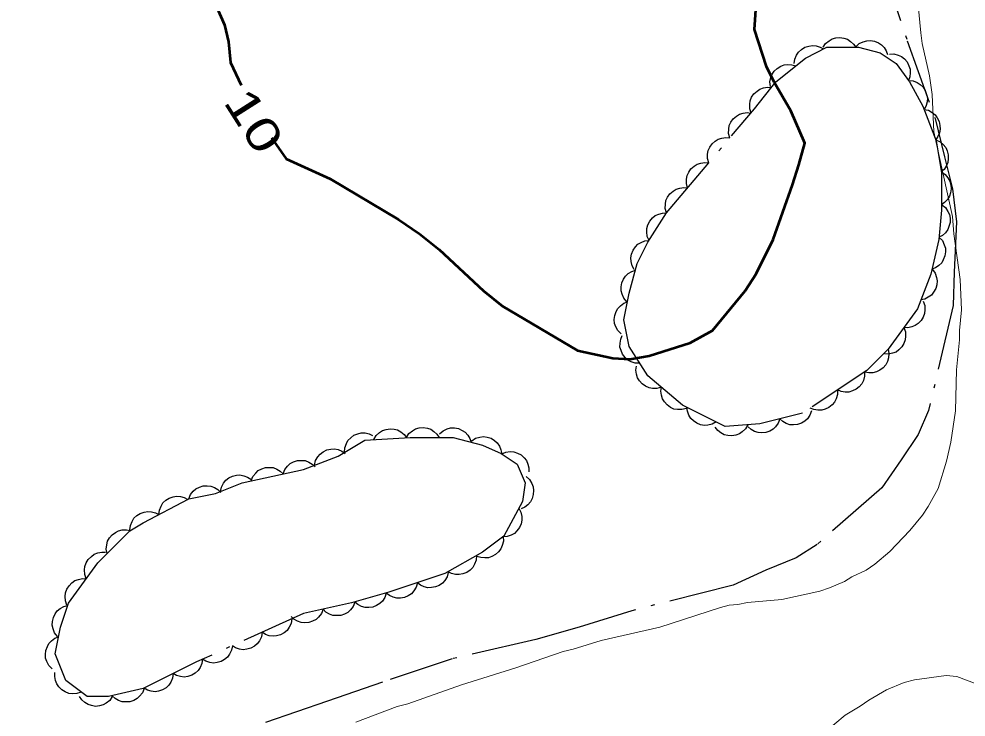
# Model space of a CAD drawing. Extents: x 386081 to 389416, y 5130568 to 5134082.
# Drawn here: x 387637.5 to 387724.4, y 5133212.2 to 5133276.2 of the extents above; entities that cross this region are included whole.
import ezdxf
from ezdxf.enums import TextEntityAlignment as Align

# ---------------------------------------------------------------- set-up
doc = ezdxf.new("R2010")
doc.units = 0
doc.header["$LTSCALE"] = 1.2
doc.linetypes.add('DOT_DASHED', pattern=[7.7, 5, -1.2, 0.3, -1.2])
for name, color, linetype, lineweight in [('1', 7, 'Continuous', 53), ('2', 7, 'Continuous', 13), ('41', 7, 'DOT_DASHED', 25), ('44', 7, 'Continuous', 25)]:
    doc.layers.add(name, color=color, linetype=linetype, lineweight=lineweight)

msp = doc.modelspace()

# ---------------------------------------------------------------- linework, layer by layer
at = {"layer": '1'}
for points in [[(387655.67, 5133277.22), (387656.34, 5133275.7), (387656.7, 5133274.12), (387656.89, 5133272.24), (387657.87, 5133270.17)], [(387660.64, 5133265.34), (387661.99, 5133263.4), (387666.03, 5133261.55), (387672.31, 5133257.83), (387674.24, 5133256.51), (387676.05, 5133255.07), (387680.1, 5133251.27), (387681.86, 5133249.89), (387688.74, 5133245.81), (387691.99, 5133245.11), (387693.55, 5133245.01), (387695.3, 5133245.33), (387699.08, 5133246.51), (387701.12, 5133247.63), (387704.11, 5133251.3), (387705.13, 5133252.83), (387706.68, 5133256.01), (387708.46, 5133261.01), (387709.06, 5133262.84), (387709.59, 5133264.85), (387708.31, 5133267.81), (387706.8, 5133270.42), (387706.07, 5133271.87), (387704.97, 5133275.26), (387705.14, 5133277.51)]]:
    msp.add_lwpolyline(points, dxfattribs=at)
at = {"layer": '2'}
for points in [[(387720, 5133277.51), (387720.25, 5133274.96), (387720.38, 5133273.98), (387721.05, 5133271.01), (387721.3, 5133269.3), (387721.44, 5133265.89), (387723.16, 5133258.12), (387723.29, 5133256.53), (387723.85, 5133252.34), (387723.98, 5133249.54), (387723.81, 5133247.65), (387723.81, 5133246.8), (387723.52, 5133244.05), (387723.42, 5133240.28), (387723.01, 5133237.41), (387722.6, 5133235.64), (387721.83, 5133233.14), (387720.93, 5133231.49), (387720.39, 5133230.69), (387719.25, 5133229.28), (387717.4, 5133227.37), (387716.02, 5133226.2), (387715.24, 5133225.65), (387713.91, 5133225.03), (387713.25, 5133224.6), (387711.87, 5133224.03), (387710.97, 5133223.72), (387707.48, 5133222.96), (387704.34, 5133222.69), (387703.44, 5133222.49), (387702.66, 5133222.43), (387701.87, 5133222.24), (387696.28, 5133220.42), (387690.92, 5133219.21), (387688.33, 5133218.4), (387687.43, 5133218.2), (387683.09, 5133216.7), (387678.09, 5133215.13), (387673.15, 5133213.38), (387672.19, 5133213.13), (387668.4, 5133211.69)], [(387727.83, 5133214.27), (387723.54, 5133215.88), (387722.57, 5133215.99), (387719.68, 5133215.6), (387718.72, 5133215.34), (387717.09, 5133214.66), (387715.46, 5133213.73), (387714.68, 5133213.17), (387713.3, 5133212.36), (387710.47, 5133209.96), (387707.29, 5133206.69), (387705.66, 5133205.88), (387703.19, 5133205.43), (387700.66, 5133204.56), (387699.69, 5133204.3), (387697.94, 5133203.98), (387696.01, 5133203.47), (387695.05, 5133203.34), (387690.28, 5133203.24), (387689.13, 5133203.29), (387685.63, 5133203.13), (387684.72, 5133202.94), (387683.88, 5133202.93), (387679.41, 5133202.28)]]:
    msp.add_lwpolyline(points, dxfattribs=at)
at = {"layer": '41'}
for points in [[(387693.87, 5133350.08), (387699.88, 5133337.98), (387702.31, 5133333.14), (387704.37, 5133328.66), (387706.19, 5133324.42), (387710.75, 5133314.6), (387711.97, 5133309.99), (387712.96, 5133305.38), (387713.46, 5133301.01), (387714.08, 5133295.78), (387714.71, 5133290.32), (387716.49, 5133281.79), (387719, 5133274.24), (387721.56, 5133267.09), (387722.42, 5133263.57), (387723.15, 5133260.65)], [(387723.15, 5133260.65), (387723.53, 5133257.61), (387723.31, 5133252.99), (387723.2, 5133249.95), (387720.96, 5133240.31), (387720, 5133238.11), (387718.45, 5133235.79), (387716.66, 5133233.22), (387710.72, 5133228), (387708.8, 5133226.77), (387706.03, 5133225.65), (387703.03, 5133224.28), (387693.71, 5133221.93), (387688.89, 5133220.42), (387684.92, 5133219.29), (387677.22, 5133217.51), (387670.84, 5133215.38), (387665.78, 5133213.63), (387659.28, 5133211.38), (387650.9, 5133208.32), (387645.48, 5133206.2), (387640.66, 5133204.2), (387633.1, 5133201.03)]]:
    msp.add_lwpolyline(points, dxfattribs=at)
at = {"layer": '44'}
for points in [[(387711.28, 5133273.63), (387711.51, 5133273.98), (387711.83, 5133274.23), (387712.11, 5133274.4), (387712.45, 5133274.49), (387712.82, 5133274.53), (387713.19, 5133274.46), (387713.51, 5133274.37), (387713.8, 5133274.18), (387714.07, 5133273.93), (387714.28, 5133273.63)], [(387708.63, 5133272.14), (387708.68, 5133272.55), (387708.85, 5133272.92), (387709.03, 5133273.2), (387709.29, 5133273.44), (387709.61, 5133273.63), (387709.97, 5133273.74), (387710.29, 5133273.8), (387710.64, 5133273.76), (387711, 5133273.66), (387711.31, 5133273.48)], [(387714.28, 5133273.69), (387714.6, 5133273.97), (387714.96, 5133274.14), (387715.28, 5133274.24), (387715.63, 5133274.25), (387716, 5133274.19), (387716.35, 5133274.04), (387716.63, 5133273.87), (387716.87, 5133273.61), (387717.07, 5133273.3), (387717.19, 5133272.97)], [(387717.36, 5133273.01), (387717.77, 5133273.02), (387718.17, 5133272.92), (387718.47, 5133272.79), (387718.74, 5133272.57), (387718.98, 5133272.29), (387719.15, 5133271.94), (387719.26, 5133271.64), (387719.28, 5133271.28), (387719.23, 5133270.92), (387719.11, 5133270.58)], [(387706.44, 5133270.03), (387706.4, 5133270.45), (387706.49, 5133270.85), (387706.6, 5133271.16), (387706.8, 5133271.44), (387707.07, 5133271.7), (387707.4, 5133271.89), (387707.7, 5133272.02), (387708.05, 5133272.06), (387708.42, 5133272.03), (387708.76, 5133271.93)], [(387719.12, 5133270.59), (387719.54, 5133270.55), (387719.92, 5133270.4), (387720.2, 5133270.23), (387720.45, 5133269.98), (387720.65, 5133269.67), (387720.78, 5133269.31), (387720.85, 5133268.99), (387720.83, 5133268.64), (387720.74, 5133268.28), (387720.57, 5133267.96)], [(387704.66, 5133267.59), (387704.54, 5133267.99), (387704.54, 5133268.4), (387704.58, 5133268.73), (387704.72, 5133269.05), (387704.93, 5133269.35), (387705.21, 5133269.61), (387705.48, 5133269.8), (387705.81, 5133269.91), (387706.18, 5133269.96), (387706.54, 5133269.94)], [(387702.72, 5133265.31), (387702.6, 5133265.71), (387702.61, 5133266.12), (387702.66, 5133266.45), (387702.81, 5133266.76), (387703.03, 5133267.06), (387703.32, 5133267.31), (387703.59, 5133267.5), (387703.93, 5133267.59), (387704.3, 5133267.64), (387704.65, 5133267.6)], [(387720.53, 5133267.94), (387720.94, 5133267.85), (387721.29, 5133267.64), (387721.55, 5133267.44), (387721.76, 5133267.16), (387721.92, 5133266.83), (387722, 5133266.45), (387722.03, 5133266.13), (387721.95, 5133265.78), (387721.81, 5133265.44), (387721.61, 5133265.14)], [(387700.78, 5133263.02), (387700.67, 5133263.42), (387700.68, 5133263.83), (387700.73, 5133264.15), (387700.88, 5133264.47), (387701.09, 5133264.77), (387701.38, 5133265.02), (387701.65, 5133265.2), (387701.99, 5133265.3), (387702.36, 5133265.35), (387702.72, 5133265.31)], [(387721.63, 5133265.15), (387722.01, 5133264.97), (387722.31, 5133264.7), (387722.53, 5133264.45), (387722.67, 5133264.13), (387722.76, 5133263.77), (387722.76, 5133263.39), (387722.73, 5133263.07), (387722.58, 5133262.74), (387722.38, 5133262.43), (387722.12, 5133262.19)], [(387698.84, 5133260.73), (387698.73, 5133261.13), (387698.74, 5133261.54), (387698.79, 5133261.86), (387698.94, 5133262.18), (387699.15, 5133262.48), (387699.45, 5133262.73), (387699.72, 5133262.91), (387700.05, 5133263.01), (387700.42, 5133263.06), (387700.78, 5133263.02)], [(387722.13, 5133262.19), (387722.48, 5133261.95), (387722.73, 5133261.64), (387722.9, 5133261.36), (387722.99, 5133261.02), (387723.03, 5133260.65), (387722.96, 5133260.27), (387722.87, 5133259.96), (387722.68, 5133259.66), (387722.43, 5133259.39), (387722.13, 5133259.19)], [(387696.91, 5133258.44), (387696.79, 5133258.84), (387696.8, 5133259.25), (387696.85, 5133259.57), (387697, 5133259.89), (387697.22, 5133260.19), (387697.51, 5133260.44), (387697.78, 5133260.62), (387698.12, 5133260.72), (387698.49, 5133260.77), (387698.84, 5133260.73)], [(387722.18, 5133259.19), (387722.5, 5133258.92), (387722.73, 5133258.58), (387722.87, 5133258.29), (387722.93, 5133257.94), (387722.93, 5133257.57), (387722.83, 5133257.2), (387722.72, 5133256.9), (387722.5, 5133256.62), (387722.22, 5133256.37), (387721.91, 5133256.2)], [(387695.3, 5133255.9), (387695.14, 5133256.28), (387695.09, 5133256.69), (387695.09, 5133257.02), (387695.2, 5133257.35), (387695.37, 5133257.68), (387695.63, 5133257.97), (387695.87, 5133258.19), (387696.19, 5133258.33), (387696.55, 5133258.42), (387696.91, 5133258.44)], [(387693.94, 5133253.23), (387693.74, 5133253.59), (387693.65, 5133253.99), (387693.62, 5133254.32), (387693.7, 5133254.66), (387693.83, 5133255.01), (387694.06, 5133255.32), (387694.28, 5133255.56), (387694.58, 5133255.73), (387694.93, 5133255.86), (387695.29, 5133255.91)], [(387721.94, 5133256.19), (387722.22, 5133255.89), (387722.4, 5133255.52), (387722.5, 5133255.21), (387722.51, 5133254.86), (387722.46, 5133254.49), (387722.31, 5133254.14), (387722.16, 5133253.85), (387721.9, 5133253.61), (387721.6, 5133253.4), (387721.26, 5133253.27)], [(387693.26, 5133250.29), (387692.99, 5133250.61), (387692.83, 5133250.98), (387692.74, 5133251.3), (387692.74, 5133251.65), (387692.81, 5133252.01), (387692.97, 5133252.36), (387693.14, 5133252.64), (387693.4, 5133252.87), (387693.72, 5133253.07), (387694.06, 5133253.18)], [(387721.32, 5133253.25), (387721.56, 5133252.91), (387721.69, 5133252.52), (387721.75, 5133252.2), (387721.71, 5133251.85), (387721.61, 5133251.49), (387721.41, 5133251.16), (387721.22, 5133250.9), (387720.93, 5133250.7), (387720.6, 5133250.53), (387720.25, 5133250.45)], [(387692.73, 5133247.34), (387692.44, 5133247.63), (387692.25, 5133247.99), (387692.14, 5133248.3), (387692.11, 5133248.66), (387692.15, 5133249.02), (387692.29, 5133249.38), (387692.44, 5133249.67), (387692.69, 5133249.92), (387692.99, 5133250.14), (387693.32, 5133250.28)], [(387720.45, 5133250.34), (387720.6, 5133249.94), (387720.62, 5133249.54), (387720.59, 5133249.21), (387720.46, 5133248.88), (387720.27, 5133248.57), (387719.99, 5133248.3), (387719.74, 5133248.1), (387719.41, 5133247.97), (387719.04, 5133247.9), (387718.68, 5133247.92)], [(387718.68, 5133247.92), (387718.83, 5133247.52), (387718.85, 5133247.12), (387718.82, 5133246.79), (387718.69, 5133246.46), (387718.5, 5133246.14), (387718.22, 5133245.88), (387717.97, 5133245.67), (387717.64, 5133245.55), (387717.27, 5133245.48), (387716.91, 5133245.49)], [(387694.45, 5133244.64), (387694.04, 5133244.65), (387693.65, 5133244.78), (387693.36, 5133244.93), (387693.1, 5133245.17), (387692.87, 5133245.46), (387692.73, 5133245.82), (387692.63, 5133246.13), (387692.64, 5133246.48), (387692.71, 5133246.85), (387692.85, 5133247.18)], [(387717.24, 5133245.94), (387717.32, 5133245.53), (387717.28, 5133245.13), (387717.2, 5133244.8), (387717.02, 5133244.5), (387716.78, 5133244.22), (387716.47, 5133244), (387716.19, 5133243.84), (387715.84, 5133243.76), (387715.47, 5133243.75), (387715.12, 5133243.82)], [(387696.43, 5133242.43), (387696.03, 5133242.32), (387695.62, 5133242.33), (387695.3, 5133242.38), (387694.98, 5133242.53), (387694.68, 5133242.74), (387694.43, 5133243.03), (387694.25, 5133243.3), (387694.15, 5133243.64), (387694.1, 5133244.01), (387694.14, 5133244.37)], [(387715.09, 5133243.85), (387715.09, 5133243.44), (387714.97, 5133243.05), (387714.83, 5133242.75), (387714.59, 5133242.48), (387714.31, 5133242.25), (387713.96, 5133242.1), (387713.65, 5133242), (387713.29, 5133241.99), (387712.93, 5133242.05), (387712.59, 5133242.19)], [(387698.73, 5133240.5), (387698.32, 5133240.39), (387697.92, 5133240.39), (387697.59, 5133240.44), (387697.27, 5133240.59), (387696.97, 5133240.81), (387696.72, 5133241.1), (387696.54, 5133241.37), (387696.44, 5133241.71), (387696.39, 5133242.07), (387696.43, 5133242.43)], [(387712.59, 5133242.19), (387712.59, 5133241.77), (387712.47, 5133241.38), (387712.33, 5133241.08), (387712.1, 5133240.82), (387711.81, 5133240.59), (387711.46, 5133240.43), (387711.15, 5133240.33), (387710.8, 5133240.33), (387710.43, 5133240.39), (387710.1, 5133240.53)], [(387701.47, 5133239.25), (387701.1, 5133239.04), (387700.71, 5133238.95), (387700.38, 5133238.93), (387700.03, 5133239), (387699.69, 5133239.13), (387699.38, 5133239.36), (387699.14, 5133239.58), (387698.96, 5133239.88), (387698.83, 5133240.23), (387698.78, 5133240.59)], [(387710.21, 5133240.26), (387710.07, 5133239.87), (387709.83, 5133239.55), (387709.59, 5133239.31), (387709.29, 5133239.14), (387708.94, 5133239.02), (387708.55, 5133238.99), (387708.23, 5133239), (387707.9, 5133239.12), (387707.57, 5133239.3), (387707.3, 5133239.54)], [(387704.36, 5133238.99), (387704.16, 5133238.63), (387703.86, 5133238.35), (387703.59, 5133238.16), (387703.26, 5133238.04), (387702.9, 5133237.98), (387702.52, 5133238.01), (387702.2, 5133238.08), (387701.89, 5133238.25), (387701.6, 5133238.48), (387701.37, 5133238.76)], [(387707.3, 5133239.54), (387707.16, 5133239.14), (387706.92, 5133238.82), (387706.68, 5133238.58), (387706.38, 5133238.41), (387706.03, 5133238.29), (387705.64, 5133238.26), (387705.32, 5133238.27), (387704.99, 5133238.39), (387704.66, 5133238.57), (387704.39, 5133238.81)], [(387667.35, 5133236.47), (387667.38, 5133236.89), (387667.52, 5133237.27), (387667.67, 5133237.56), (387667.92, 5133237.81), (387668.21, 5133238.03), (387668.57, 5133238.17), (387668.89, 5133238.26), (387669.24, 5133238.24), (387669.6, 5133238.17), (387669.93, 5133238.01)], [(387670.04, 5133237.64), (387670.26, 5133238), (387670.56, 5133238.27), (387670.83, 5133238.46), (387671.16, 5133238.57), (387671.53, 5133238.63), (387671.91, 5133238.58), (387672.23, 5133238.52), (387672.53, 5133238.34), (387672.82, 5133238.1), (387673.04, 5133237.82)], [(387673.04, 5133237.84), (387673.27, 5133238.19), (387673.59, 5133238.44), (387673.87, 5133238.61), (387674.21, 5133238.7), (387674.58, 5133238.74), (387674.96, 5133238.67), (387675.27, 5133238.58), (387675.56, 5133238.39), (387675.84, 5133238.14), (387676.04, 5133237.84)], [(387676.08, 5133238.17), (387676.4, 5133238.45), (387676.77, 5133238.61), (387677.09, 5133238.7), (387677.44, 5133238.7), (387677.8, 5133238.64), (387678.15, 5133238.47), (387678.43, 5133238.31), (387678.66, 5133238.04), (387678.86, 5133237.73), (387678.98, 5133237.39)], [(387679.03, 5133237.53), (387679.38, 5133237.76), (387679.77, 5133237.87), (387680.1, 5133237.91), (387680.45, 5133237.86), (387680.8, 5133237.75), (387681.12, 5133237.54), (387681.37, 5133237.33), (387681.57, 5133237.04), (387681.71, 5133236.7), (387681.78, 5133236.34)], [(387664.61, 5133235.29), (387664.7, 5133235.7), (387664.9, 5133236.05), (387665.11, 5133236.31), (387665.39, 5133236.52), (387665.72, 5133236.68), (387666.1, 5133236.75), (387666.42, 5133236.78), (387666.77, 5133236.71), (387667.11, 5133236.57), (387667.41, 5133236.36)], [(387681.78, 5133236.33), (387682.16, 5133236.49), (387682.57, 5133236.53), (387682.9, 5133236.52), (387683.23, 5133236.4), (387683.55, 5133236.22), (387683.83, 5133235.96), (387684.05, 5133235.71), (387684.18, 5133235.39), (387684.27, 5133235.03), (387684.27, 5133234.67)], [(387661.72, 5133234.49), (387661.88, 5133234.88), (387662.13, 5133235.2), (387662.37, 5133235.43), (387662.68, 5133235.59), (387663.04, 5133235.7), (387663.42, 5133235.71), (387663.74, 5133235.7), (387664.07, 5133235.57), (387664.39, 5133235.38), (387664.65, 5133235.13)], [(387658.79, 5133233.85), (387658.95, 5133234.24), (387659.2, 5133234.56), (387659.44, 5133234.79), (387659.75, 5133234.95), (387660.1, 5133235.06), (387660.49, 5133235.07), (387660.81, 5133235.06), (387661.14, 5133234.93), (387661.46, 5133234.74), (387661.72, 5133234.49)], [(387655.96, 5133232.88), (387656.05, 5133233.28), (387656.25, 5133233.64), (387656.45, 5133233.9), (387656.73, 5133234.11), (387657.06, 5133234.28), (387657.44, 5133234.36), (387657.76, 5133234.4), (387658.1, 5133234.32), (387658.45, 5133234.19), (387658.75, 5133233.99)], [(387684.01, 5133234.24), (387684.32, 5133233.96), (387684.53, 5133233.61), (387684.66, 5133233.3), (387684.7, 5133232.95), (387684.68, 5133232.58), (387684.56, 5133232.22), (387684.43, 5133231.92), (387684.19, 5133231.66), (387683.9, 5133231.42), (387683.58, 5133231.27)], [(387653.05, 5133232.19), (387653.21, 5133232.58), (387653.47, 5133232.89), (387653.71, 5133233.11), (387654.03, 5133233.27), (387654.38, 5133233.38), (387654.76, 5133233.39), (387655.09, 5133233.37), (387655.42, 5133233.23), (387655.73, 5133233.04), (387655.99, 5133232.79)], [(387650.31, 5133230.75), (387650.36, 5133231.16), (387650.52, 5133231.53), (387650.69, 5133231.82), (387650.94, 5133232.06), (387651.26, 5133232.26), (387651.62, 5133232.38), (387651.94, 5133232.44), (387652.29, 5133232.41), (387652.65, 5133232.31), (387652.96, 5133232.15)], [(387647.66, 5133229.35), (387647.7, 5133229.76), (387647.86, 5133230.13), (387648.03, 5133230.42), (387648.29, 5133230.66), (387648.6, 5133230.86), (387648.97, 5133230.98), (387649.29, 5133231.04), (387649.64, 5133231.01), (387649.99, 5133230.91), (387650.31, 5133230.75)], [(387683.35, 5133231.34), (387683.54, 5133230.97), (387683.62, 5133230.57), (387683.64, 5133230.24), (387683.56, 5133229.9), (387683.41, 5133229.56), (387683.18, 5133229.26), (387682.95, 5133229.02), (387682.64, 5133228.86), (387682.29, 5133228.74), (387681.93, 5133228.7)], [(387645.57, 5133227.17), (387645.49, 5133227.58), (387645.53, 5133227.98), (387645.61, 5133228.3), (387645.78, 5133228.61), (387646.02, 5133228.89), (387646.33, 5133229.11), (387646.62, 5133229.27), (387646.96, 5133229.34), (387647.33, 5133229.36), (387647.69, 5133229.29)], [(387681.91, 5133228.72), (387681.93, 5133228.3), (387681.83, 5133227.91), (387681.7, 5133227.6), (387681.49, 5133227.33), (387681.21, 5133227.08), (387680.87, 5133226.91), (387680.57, 5133226.79), (387680.22, 5133226.77), (387679.85, 5133226.8), (387679.51, 5133226.92)], [(387643.65, 5133224.87), (387643.51, 5133225.26), (387643.49, 5133225.67), (387643.52, 5133226), (387643.65, 5133226.32), (387643.84, 5133226.64), (387644.12, 5133226.91), (387644.37, 5133227.11), (387644.7, 5133227.23), (387645.07, 5133227.3), (387645.43, 5133227.29)], [(387679.46, 5133226.99), (387679.43, 5133226.57), (387679.28, 5133226.19), (387679.12, 5133225.9), (387678.87, 5133225.66), (387678.57, 5133225.45), (387678.21, 5133225.32), (387677.89, 5133225.24), (387677.54, 5133225.26), (387677.18, 5133225.34), (387676.86, 5133225.5)], [(387676.88, 5133225.44), (387676.77, 5133225.04), (387676.55, 5133224.7), (387676.34, 5133224.45), (387676.05, 5133224.25), (387675.71, 5133224.11), (387675.33, 5133224.05), (387675, 5133224.03), (387674.66, 5133224.12), (387674.32, 5133224.27), (387674.04, 5133224.49)], [(387641.88, 5133222.45), (387641.74, 5133222.84), (387641.72, 5133223.25), (387641.75, 5133223.58), (387641.87, 5133223.91), (387642.07, 5133224.22), (387642.34, 5133224.49), (387642.6, 5133224.69), (387642.93, 5133224.81), (387643.29, 5133224.88), (387643.65, 5133224.87)], [(387674.04, 5133224.49), (387673.93, 5133224.09), (387673.71, 5133223.75), (387673.49, 5133223.49), (387673.2, 5133223.3), (387672.86, 5133223.15), (387672.48, 5133223.09), (387672.16, 5133223.08), (387671.82, 5133223.17), (387671.48, 5133223.32), (387671.19, 5133223.54)], [(387671.19, 5133223.55), (387671.06, 5133223.15), (387670.83, 5133222.82), (387670.6, 5133222.58), (387670.3, 5133222.4), (387669.95, 5133222.27), (387669.57, 5133222.22), (387669.25, 5133222.22), (387668.91, 5133222.33), (387668.58, 5133222.5), (387668.3, 5133222.73)], [(387641, 5133219.57), (387640.74, 5133219.9), (387640.6, 5133220.28), (387640.52, 5133220.6), (387640.55, 5133220.95), (387640.63, 5133221.31), (387640.81, 5133221.65), (387640.99, 5133221.92), (387641.27, 5133222.14), (387641.59, 5133222.32), (387641.94, 5133222.42)], [(387668.31, 5133222.71), (387668.16, 5133222.32), (387667.9, 5133222), (387667.66, 5133221.77), (387667.35, 5133221.61), (387667, 5133221.5), (387666.62, 5133221.48), (387666.29, 5133221.5), (387665.96, 5133221.62), (387665.64, 5133221.81), (387665.38, 5133222.06)], [(387665.38, 5133222.06), (387665.23, 5133221.67), (387664.97, 5133221.35), (387664.74, 5133221.12), (387664.42, 5133220.96), (387664.07, 5133220.85), (387663.69, 5133220.83), (387663.36, 5133220.85), (387663.03, 5133220.97), (387662.71, 5133221.16), (387662.45, 5133221.41)], [(387662.53, 5133221.18), (387662.46, 5133220.77), (387662.27, 5133220.41), (387662.09, 5133220.13), (387661.81, 5133219.91), (387661.49, 5133219.73), (387661.12, 5133219.63), (387660.8, 5133219.59), (387660.45, 5133219.64), (387660.1, 5133219.76), (387659.79, 5133219.95)], [(387659.79, 5133219.95), (387659.72, 5133219.54), (387659.54, 5133219.17), (387659.35, 5133218.9), (387659.08, 5133218.68), (387658.76, 5133218.5), (387658.39, 5133218.4), (387658.06, 5133218.35), (387657.71, 5133218.41), (387657.36, 5133218.53), (387657.06, 5133218.72)], [(387640.52, 5133216.6), (387640.22, 5133216.9), (387640.03, 5133217.26), (387639.92, 5133217.57), (387639.9, 5133217.92), (387639.94, 5133218.28), (387640.08, 5133218.64), (387640.22, 5133218.93), (387640.47, 5133219.18), (387640.77, 5133219.4), (387641.1, 5133219.54)], [(387657.06, 5133218.72), (387656.99, 5133218.3), (387656.8, 5133217.94), (387656.62, 5133217.67), (387656.34, 5133217.45), (387656.02, 5133217.27), (387655.65, 5133217.17), (387655.33, 5133217.12), (387654.98, 5133217.18), (387654.63, 5133217.3), (387654.32, 5133217.48)], [(387654.31, 5133217.51), (387654.26, 5133217.09), (387654.09, 5133216.72), (387653.91, 5133216.44), (387653.65, 5133216.21), (387653.34, 5133216.01), (387652.97, 5133215.9), (387652.65, 5133215.84), (387652.3, 5133215.88), (387651.94, 5133215.98), (387651.63, 5133216.16)], [(387643.18, 5133214.46), (387642.78, 5133214.33), (387642.38, 5133214.31), (387642.05, 5133214.34), (387641.72, 5133214.48), (387641.41, 5133214.67), (387641.14, 5133214.95), (387640.95, 5133215.21), (387640.83, 5133215.54), (387640.76, 5133215.9), (387640.78, 5133216.26)], [(387651.63, 5133216.16), (387651.58, 5133215.75), (387651.41, 5133215.38), (387651.23, 5133215.1), (387650.97, 5133214.86), (387650.66, 5133214.67), (387650.29, 5133214.56), (387649.97, 5133214.49), (387649.62, 5133214.54), (387649.26, 5133214.64), (387648.95, 5133214.81)], [(387648.95, 5133214.8), (387648.8, 5133214.41), (387648.55, 5133214.09), (387648.32, 5133213.86), (387648.01, 5133213.69), (387647.65, 5133213.58), (387647.27, 5133213.56), (387646.95, 5133213.57), (387646.62, 5133213.7), (387646.29, 5133213.88), (387646.03, 5133214.13)], [(387646.04, 5133214.05), (387645.81, 5133213.7), (387645.49, 5133213.45), (387645.21, 5133213.28), (387644.87, 5133213.19), (387644.5, 5133213.15), (387644.12, 5133213.22), (387643.81, 5133213.31), (387643.51, 5133213.5), (387643.24, 5133213.75), (387643.04, 5133214.05)]]:
    msp.add_lwpolyline(points, dxfattribs=at)
at = {"layer": '44', "linetype": 'DOT_DASHED'}
for points in [[(387717.24, 5133245.94), (387715.28, 5133243.98), (387709.4, 5133240.06), (387705.48, 5133239.08), (387702.3, 5133238.83), (387698.38, 5133240.79), (387695.19, 5133243.48), (387693.48, 5133246.18), (387692.99, 5133248.63), (387693.48, 5133251.08), (387694.22, 5133253.78), (387695.2, 5133255.74), (387696.91, 5133258.44), (387704.99, 5133268), (387706.95, 5133270.45), (387709.65, 5133272.65), (387711.61, 5133273.63), (387714.54, 5133273.63), (387716.5, 5133273.14), (387717.97, 5133272.16), (387719.2, 5133270.45), (387720.42, 5133268.24), (387721.64, 5133265.06), (387722.13, 5133262.11), (387722.13, 5133258.68), (387721.89, 5133255.99), (387721.15, 5133252.8), (387719.93, 5133249.62)], [(387653.05, 5133232.19), (387655.5, 5133232.69), (387657.95, 5133233.67), (387663.59, 5133234.9), (387666.77, 5133236.12), (387669.22, 5133237.59), (387673.39, 5133237.84), (387677.31, 5133237.84), (387680.01, 5133237.11), (387681.72, 5133236.37), (387683.19, 5133235.39), (387683.93, 5133233.68), (387683.68, 5133231.96), (387681.97, 5133228.77), (387680.01, 5133227.3), (387676.57, 5133225.34), (387671.43, 5133223.62), (387668, 5133222.64), (387663.59, 5133221.66), (387653.78, 5133217.24), (387648.88, 5133214.78), (387645.69, 5133214.05), (387643.73, 5133214.05), (387641.77, 5133215.52), (387640.79, 5133217.97), (387641.28, 5133220.42), (387642.01, 5133222.63), (387644.71, 5133226.31), (387647.65, 5133229.25), (387648.88, 5133229.99)]]:
    msp.add_lwpolyline(points, close=True, dxfattribs=at)

# ---------------------------------------------------------------- texts
at = {"layer": '1', "width": 1.35}
msp.add_text('10', height=3, rotation=302.447, dxfattribs=at).set_placement((387657.784, 5133266.085), align=Align.CENTER)

doc.saveas('drawing.dxf')
